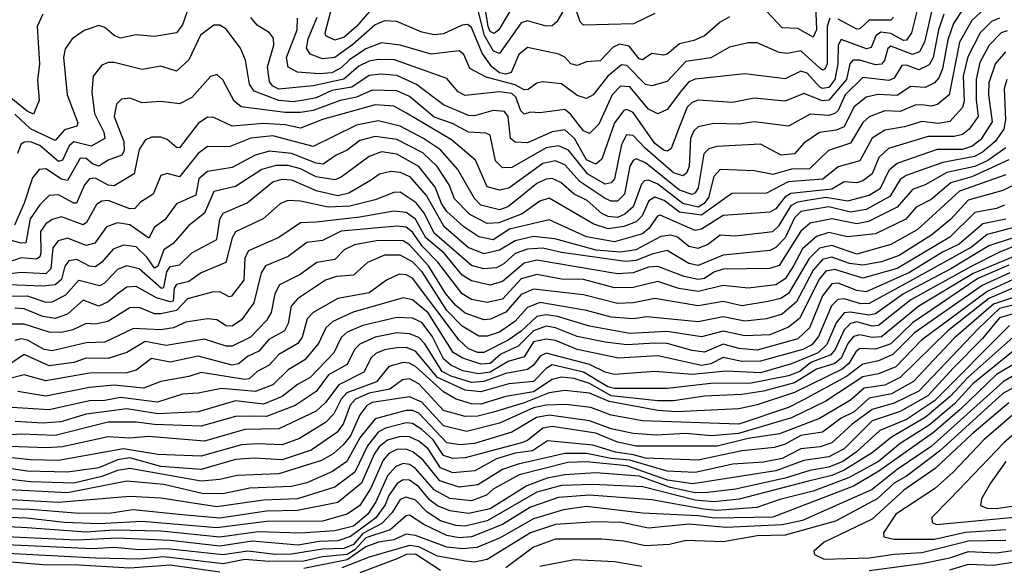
# Model space of a CAD drawing. Extents: x 1308313 to 1441400, y 959662 to 1036319.
# Tile 513 of 656: x 1391351 to 1394520, y 988577 to 990337. Entities that reach past the tile are written whole.
import ezdxf

# ---------------------------------------------------------------- set-up
doc = ezdxf.new("R2010")
doc.units = 0

msp = doc.modelspace()

# ---------------------------------------------------------------- linework, layer by layer
at = {"layer": '0CON10XD'}
for points in [[(1392975, 990442.5), (1392893, 990305), (1392877.6, 990292.4), (1392865, 990298.8), (1392858.1, 990315), (1392845.7, 990395.7)], [(1392476.2, 990363.8), (1392434.3, 990315), (1392395, 990281), (1392365, 990271.4), (1392336.4, 990285), (1392334.2, 990295), (1392363.4, 990406.6)], [(1391895, 990378.8), (1391875, 990320.7), (1391855, 990295.2), (1391785, 990283.1), (1391725, 990288.9), (1391675, 990277.7), (1391655, 990286.3), (1391625, 990312.2), (1391605, 990318.7), (1391558, 990302), (1391520, 990275), (1391497.1, 990242.9), (1391491.6, 990215), (1391503.8, 990095), (1391537.9, 990005), (1391535, 989994.8), (1391495, 989982.6), (1391465, 989948.3), (1391385, 989985.7), (1391335, 990033)], [(1394243.6, 990385), (1394221.5, 990295), (1394205, 990271.4), (1394195, 990270.3), (1394155, 990292.5), (1394122.8, 990297.2), (1394106.7, 990285), (1394091.9, 990248.1), (1394076.9, 990243.1), (1393995, 990273.3), (1393984.9, 990255), (1393983.8, 990195), (1393974.5, 990145), (1393955, 990118.9), (1393935, 990115.1), (1393925, 990120.5), (1393885, 990164.8), (1393865, 990171), (1393815, 990146.9), (1393685, 990162.7), (1393525, 990145.8), (1393505, 990136.7), (1393480.5, 990109.5), (1393435, 990048.2), (1393405, 990033.6), (1393375, 990049.2), (1393315, 990121.1), (1393285, 990123.2), (1393257.3, 990095), (1393215, 990000.8), (1393185, 989970.8), (1393165, 989979.3), (1393125, 990032.3), (1393105, 990048.3), (1393025, 990037.7), (1392995, 990039.6), (1392975, 990033), (1392963.2, 990043.2), (1392948.1, 990088.1), (1392935, 990099.3), (1392894.6, 990105.3), (1392785, 990093.5), (1392762.3, 990105), (1392725, 990148.3), (1392557.4, 990207.4), (1392505, 990209.4), (1392475, 990203.2), (1392442.5, 990187.5), (1392393.9, 990146.1), (1392295, 990123.8), (1392185, 990113.2), (1392165, 990123.4), (1392155, 990137.5), (1392148.7, 990185), (1392168.3, 990255), (1392167.5, 990277.5), (1392154.4, 990294.4), (1392115, 990319.7), (1392095, 990344.5)], [(1393115, 990391.2), (1393079.6, 990330.4), (1393065, 990317.5), (1393045, 990315.8), (1392985, 990333.9), (1392965, 990327), (1392895, 990227.8), (1392875.8, 990235.8), (1392846.5, 990286.5), (1392825, 990370.6)], [(1393395, 990357.1), (1393326.6, 990323.4), (1393165, 990319.4), (1393155, 990330), (1393135, 990386.9)], [(1393912.4, 990385), (1393915.1, 990304.9), (1393905, 990281.1), (1393855, 990309.2), (1393805, 990311.1), (1393755, 990364.1)], [(1394388, 990372), (1394356.5, 990325), (1394337.9, 990272.1), (1394321.2, 990178.8), (1394309.7, 990150.3), (1394295, 990134.1), (1394265, 990118.5), (1394217.8, 990122.2), (1394175, 990092.8), (1394113.4, 990096.6), (1394075, 990087.3), (1394035.1, 990055), (1394005, 989991.7), (1393978.3, 989981.7), (1393925, 989974.5), (1393875, 989939.2), (1393845, 989905.2), (1393801.2, 989901.2), (1393735, 989936.7), (1393595, 989928.4), (1393568.8, 989921.2), (1393552.9, 989905), (1393534.2, 989795.8), (1393525, 989779.6), (1393515, 989774.6), (1393475, 989788.6), (1393365, 989876.7), (1393335, 989889.7), (1393325, 989884.3), (1393314.2, 989865.8), (1393297.2, 989775), (1393275, 989753), (1393255, 989752.4), (1393235, 989761.2), (1393154.2, 989815), (1393105, 989870.1), (1393075, 989882.8), (1393035, 989874.4), (1392925, 989795.2), (1392895, 989788.3), (1392855, 989799.3), (1392817.6, 989885), (1392740.5, 989950.5), (1392596.2, 990036.2), (1392555, 990058.9), (1392495, 990062.8), (1392325, 990015.5), (1392255, 989988.3), (1392205, 989998.8), (1392135, 990003), (1392035, 989994.5), (1391975, 990022.3), (1391955, 990023), (1391925, 990002.5), (1391865, 989924.7), (1391855, 989925.3), (1391825, 989950.9), (1391805, 989959.2), (1391775, 989959.3), (1391755, 989949.6), (1391735, 989919.1), (1391719.1, 989840.9), (1391655, 989802.4), (1391635, 989804.9), (1391595, 989827), (1391575.5, 989824.5), (1391559.2, 989805), (1391533, 989747), (1391525, 989746), (1391475, 989773.4), (1391445, 989771.4), (1391415, 989741.2), (1391384.3, 989695.7), (1391370.7, 989619.3), (1391355, 989617.4), (1391295.7, 989634.3)], [(1394457.2, 990372.7), (1394415.1, 990334.9), (1394376.2, 990265), (1394342.6, 990095), (1394305, 990063.8), (1394285, 990058.6), (1394261.5, 990061.5), (1394235, 990062.8), (1394185, 990041.7), (1394135, 990043.3), (1394085.1, 990024.9), (1394065, 990006.2), (1394025, 989939.8), (1393953.6, 989916.4), (1393893.1, 989856.9), (1393835, 989855.9), (1393775, 989838.8), (1393715, 989850.4), (1393605, 989854.8), (1393585, 989832.8), (1393568.2, 989765), (1393553.8, 989745), (1393535, 989733.4), (1393485, 989745.3), (1393405, 989808.1), (1393375, 989820.6), (1393361.9, 989818.1), (1393352.1, 989807.9), (1393325, 989734.5), (1393298.9, 989711.1), (1393275, 989700.8), (1393245, 989703.6), (1393225, 989712.8), (1393177.5, 989755), (1393135, 989775.1), (1393093, 989813), (1393065, 989826.1), (1393045, 989823.9), (1393015, 989809.4), (1392951.9, 989758.1), (1392922.2, 989735), (1392895, 989724.7), (1392835, 989740.3), (1392815, 989761.5), (1392761.2, 989855), (1392705, 989918.2), (1392650.2, 989955), (1392575, 989994.1), (1392505, 990011.1), (1392435, 989998.1), (1392295, 989928.5), (1392165, 989963.5), (1392095, 989956), (1392025, 989928), (1391955, 989928.7), (1391925, 989906.5), (1391865, 989831.2), (1391825, 989841.7), (1391804.8, 989835.2), (1391780.3, 989775), (1391739.9, 989750.1), (1391721.1, 989728.9), (1391705, 989728), (1391635, 989755.5), (1391615, 989752.6), (1391598.1, 989741.9), (1391565.6, 989684.4), (1391555, 989677), (1391485, 989703), (1391455, 989693.7), (1391435, 989679.8), (1391417.4, 989655), (1391418.4, 989585), (1391415, 989573.4), (1391405, 989566.5), (1391355, 989570.6), (1391306.2, 989553.8)], [(1394325.2, 990354.8), (1394307.8, 990305), (1394290.8, 990215), (1394278.5, 990191.5), (1394245, 990175.9), (1394205, 990190.3), (1394190.1, 990189.9), (1394165, 990148.9), (1394148.8, 990141.2), (1394065, 990150.7), (1394007.4, 990095), (1393985.6, 990045), (1393975, 990034.6), (1393955, 990029), (1393895, 990032.7), (1393825, 989994.3), (1393715, 990008.4), (1393665, 990000.7), (1393585, 990002.7), (1393535, 989992), (1393521, 989979), (1393509.5, 989955), (1393505.8, 989864.2), (1393497.4, 989842.6), (1393485, 989834.2), (1393455, 989843.6), (1393363.8, 989923.8), (1393325, 989964.8), (1393303.9, 989966.1), (1393288.3, 989935), (1393265.1, 989824.9), (1393255, 989811.9), (1393235, 989807.6), (1393179.8, 989839.8), (1393117.4, 989917.4), (1393085, 989931.5), (1393045, 989924.2), (1392935, 989860.8), (1392905, 989860.4), (1392882.6, 989882.6), (1392865, 989965.3), (1392851.5, 989971.5), (1392795, 989975.1), (1392743.4, 990003.4), (1392685, 990022.9), (1392605, 990089.9), (1392565, 990108.6), (1392485, 990110.5), (1392435, 990088.1), (1392382.5, 990077.5), (1392295, 990045.3), (1392255, 990038.6), (1392205, 990037.9), (1392063, 990057), (1392040.9, 990075), (1392005, 990143.6), (1391985, 990160.5), (1391965, 990153.8), (1391905, 990086.8), (1391865, 990065.8), (1391805, 990073.5), (1391745, 990069.5), (1391705, 990084.7), (1391678.4, 990081.6), (1391661.8, 990065), (1391654.2, 990025.8), (1391686, 989945), (1391686.4, 989915), (1391679.1, 989900.9), (1391635, 989885.2), (1391605, 989865.1), (1391585, 989872.8), (1391565, 989890.1), (1391545, 989891.3), (1391505, 989819.1), (1391485, 989824.1), (1391435, 989856.7), (1391413.6, 989855), (1391391.7, 989828.3), (1391365, 989746.5), (1391333.9, 989676.1)], [(1394287.4, 990372.6), (1394263, 990265), (1394246.5, 990233.5), (1394225, 990224.9), (1394155, 990251.6), (1394145, 990244.7), (1394134.4, 990205.6), (1394125, 990193.5), (1394105, 990192.2), (1394055, 990207.3), (1394032.7, 990207.3), (1394022.4, 990195), (1394011.9, 990145), (1393955, 990077.8), (1393935, 990075.8), (1393875, 990099), (1393815, 990074.4), (1393715, 990084.8), (1393645, 990071), (1393535, 990078.1), (1393515, 990071), (1393499.2, 990055), (1393475, 989993.8), (1393447.2, 989922.8), (1393435.6, 989914.4), (1393425, 989916), (1393395, 989938.8), (1393325, 990038.7), (1393305, 990047.7), (1393295, 990044.4), (1393264.8, 990005.2), (1393225, 989887.7), (1393205, 989871.9), (1393175, 989886.4), (1393137, 989955), (1393105, 989982.9), (1393065, 989976.6), (1392985, 989940.5), (1392945, 989942.6), (1392930.6, 989955), (1392922.9, 990025), (1392911.3, 990041.3), (1392875, 990044.5), (1392815, 990028.1), (1392795, 990029), (1392715, 990063), (1392628, 990128), (1392565, 990157.5), (1392515, 990161.8), (1392475, 990157.4), (1392420.1, 990119.9), (1392355, 990109.1), (1392305, 990085.7), (1392271.2, 990078.8), (1392232.4, 990072.4), (1392185, 990077.4), (1392105, 990107), (1392089.8, 990129.8), (1392077, 990207), (1392061.1, 990245), (1392015, 990306.1), (1391995, 990319.2), (1391975, 990320), (1391932.9, 990287.1), (1391895, 990207.9), (1391855, 990171.8), (1391805, 990187.5), (1391745, 990177.1), (1391655, 990198.8), (1391635, 990199.3), (1391615, 990191.2), (1391586.6, 990155), (1391582.3, 990105), (1391591.7, 990035), (1391621.7, 989975), (1391624.2, 989955), (1391580.2, 989929.8), (1391525, 989944.1), (1391509.4, 989930.6), (1391488.2, 989885), (1391475, 989880.1), (1391415, 989931.8), (1391385, 989943.8), (1391365, 989943.1), (1391354.7, 989935), (1391343.6, 989906.4)], [(1391424.8, 990355.2), (1391406.7, 990315), (1391414, 990195), (1391407.4, 990142.6)], [(1393635, 990346.8), (1393605, 990329), (1393555, 990284.8), (1393520.3, 990270.2), (1393475, 990259), (1393435, 990226.2), (1393422.7, 990222.7), (1393385, 990228.6), (1393355, 990207.5), (1393345, 990211.6), (1393312.2, 990252.2), (1393281.7, 990258.3), (1393261, 990249), (1393219.1, 990205), (1393175, 990201.2), (1393145, 990189.7), (1393125, 990195.3), (1393105, 990216.7), (1393086.4, 990226.4), (1392985, 990247.5), (1392957.2, 990225), (1392932.5, 990167.5), (1392915, 990161.8), (1392895, 990166.5), (1392870.5, 990185), (1392838.9, 990228.9), (1392805, 990312.5), (1392791.7, 990321.7), (1392775, 990319.5), (1392715, 990291.6), (1392685, 990287.9), (1392645, 990297.3), (1392565, 990331.6), (1392525, 990333.6), (1392495, 990320.9), (1392423, 990257), (1392365, 990215.8), (1392325, 990211), (1392286, 990226), (1392274.2, 990245), (1392279, 990275), (1392307.9, 990345)], [(1394163.5, 990345), (1394154.4, 990335.6), (1394084.8, 990335.2), (1394055, 990308), (1394045, 990307), (1393985, 990339.1)], [(1394505, 990342.2), (1394478.4, 990331.6), (1394442.1, 990295), (1394402.1, 990217.9), (1394387.8, 990155), (1394390.4, 990075), (1394385.9, 990054.1), (1394345, 990009.2), (1394307.1, 990002.9), (1394255, 990008.9), (1394198.2, 989991.8), (1394135, 989981.6), (1394094.5, 989955.5), (1394055, 989882.5), (1393985, 989863.2), (1393936, 989824), (1393823.8, 989815), (1393755, 989778.5), (1393642.7, 989777.3), (1393545, 989708.3), (1393475, 989717.6), (1393425, 989755.3), (1393395, 989765.7), (1393376.2, 989753.8), (1393354.4, 989705.6), (1393335, 989686.6), (1393295, 989671), (1393245, 989664), (1393199, 989679), (1393055, 989762.2), (1393025, 989752.8), (1392967.5, 989712.5), (1392892.8, 989682.8), (1392855, 989681.5), (1392799.5, 989709.5), (1392750.4, 989760.4), (1392732.8, 989805), (1392694.5, 989864.5), (1392648, 989908), (1392565, 989951.4), (1392495, 989961.3), (1392445, 989948.4), (1392405, 989916.6), (1392369, 989901), (1392327.7, 989872.3), (1392305, 989875.1), (1392225, 989906.3), (1392155, 989913.5), (1392108.8, 989901.2), (1392035, 989861.6), (1391955, 989848), (1391927, 989825), (1391918, 989772), (1391855, 989743.8), (1391817.4, 989692.6), (1391785, 989668.9), (1391765.9, 989634.1), (1391705, 989676.9), (1391665, 989683.3), (1391630, 989670), (1391592.8, 989617.2), (1391565, 989610.3), (1391505, 989633.8), (1391474.6, 989625.4), (1391457.6, 989602.4), (1391451.3, 989535), (1391435, 989518.9), (1391355, 989523.4), (1391255, 989511.8)], [(1393958.4, 990341.6), (1393950.2, 990315), (1393949.6, 990195), (1393941.8, 990178.2), (1393935, 990174.8), (1393925, 990182.2), (1393865, 990236.5), (1393821.5, 990228.5), (1393795, 990231.7), (1393725, 990262.6), (1393695, 990262.5), (1393635, 990248.8), (1393575, 990214.4), (1393495, 990202.8), (1393435, 990138.3), (1393385, 990123.7), (1393365, 990128.5), (1393305, 990189.7), (1393288, 990192), (1393243.6, 990155), (1393197.1, 990095), (1393175, 990083.6), (1393145, 990092.7), (1393095, 990130.6), (1393033.2, 990136.8), (1393015, 990132.5), (1392987.8, 990112.2), (1392975, 990111.1), (1392945, 990127.9), (1392852.1, 990152.1), (1392800, 990180), (1392780.5, 990225), (1392765, 990236.7), (1392675, 990226.1), (1392575, 990255.5), (1392515, 990262.2), (1392465, 990243.5), (1392411.8, 990208.2), (1392385, 990182.3), (1392355, 990166.5), (1392315, 990162.4), (1392245, 990168.2), (1392214.3, 990184.3), (1392209.9, 990215), (1392244.3, 990305), (1392245, 990341.9)], [(1394529.1, 990300.9), (1394509.5, 990295), (1394471.1, 990255), (1394441.1, 990198.9), (1394429.6, 990145), (1394429.6, 990079.6), (1394436.1, 990025), (1394407.2, 989985), (1394385, 989968), (1394358.8, 989961.2), (1394275, 989960.9), (1394147.4, 989922.6), (1394116.4, 989893.6), (1394095, 989841.3), (1394065, 989818.5), (1394045, 989812.4), (1394004.5, 989815.5), (1393965, 989791.6), (1393832.4, 989777.6), (1393813.8, 989766.2), (1393785, 989728.6), (1393765, 989717), (1393615, 989706.4), (1393545, 989662.8), (1393525, 989658.7), (1393412, 989708), (1393403.5, 989705), (1393375.7, 989665), (1393355, 989648.2), (1393265, 989622.4), (1393175, 989638.6), (1393055, 989692.6), (1392927, 989663), (1392875, 989628.1), (1392828.6, 989638.6), (1392780.3, 989670.3), (1392725, 989719.9), (1392708.4, 989745), (1392688.3, 989798.3), (1392634.9, 989864.9), (1392565, 989903.9), (1392515, 989911.2), (1392475, 989896.7), (1392385, 989830.2), (1392365, 989821.7), (1392305, 989830.8), (1392255, 989856.9), (1392215, 989868.2), (1392175, 989868.2), (1392130, 989855), (1392045, 989799.7), (1391975, 989784.3), (1391945, 989714), (1391895.3, 989675), (1391845, 989617.1), (1391815, 989595.7), (1391795, 989543.3), (1391785, 989536.8), (1391761.3, 989571.3), (1391725, 989606.3), (1391685, 989611.1), (1391652, 989598), (1391615, 989556), (1391595, 989541.9), (1391575, 989544), (1391535, 989564.6), (1391508.7, 989561.3), (1391496.2, 989543.8), (1391485, 989501.1), (1391465, 989483.8), (1391425, 989479.4), (1391315, 989483.1)], [(1391315, 989447.1), (1391375, 989448.2), (1391435, 989427.9), (1391455, 989428.6), (1391498.8, 989451.2), (1391541.5, 989498.5), (1391608.7, 989481.3), (1391625, 989490.2), (1391666.4, 989533.6), (1391695, 989545.8), (1391735, 989536.1), (1391807.3, 989472.7), (1391814.7, 989475.3), (1391824, 989525), (1391835, 989542.4), (1391865, 989547.9), (1391905, 989586.1), (1391985, 989629.6), (1391994.9, 989695.1), (1392005.7, 989714.3), (1392082.7, 989747.3), (1392165, 989815.2), (1392195, 989824), (1392225, 989821.7), (1392305, 989787.7), (1392375, 989771.2), (1392410.3, 989779.7), (1392479.5, 989820.5), (1392508.9, 989841.1), (1392545, 989849.5), (1392575, 989846.3), (1392605, 989832.3), (1392660.5, 989770.5), (1392715, 989673.2), (1392795, 989604.1), (1392845, 989584.9), (1392895, 989596.4), (1392945, 989625.8), (1393005, 989640.3), (1393072.5, 989632.5), (1393205, 989596.4), (1393285, 989589.5), (1393335, 989597.7), (1393415, 989640.1), (1393445, 989644.9), (1393467.8, 989637.8), (1393505, 989607.6), (1393535, 989602), (1393565, 989613), (1393605, 989644.5), (1393655, 989641.6), (1393775, 989654.8), (1393795, 989674.1), (1393835, 989739.5), (1393855, 989750.6), (1393885, 989756.1), (1393945, 989765.8), (1394016.5, 989753.5), (1394085, 989772.1), (1394121.4, 989795), (1394150.1, 989855), (1394175.1, 989874.9), (1394305, 989920.8), (1394385, 989919.9), (1394415, 989930.2), (1394447.3, 989955), (1394482, 990008), (1394470.1, 990095), (1394471.2, 990135), (1394491.5, 990195), (1394525, 990234.1)], [(1391407.4, 990142.6), (1391412.9, 990077.1), (1391395, 990032.9), (1391375, 990042.4), (1391322.9, 990085)], [(1394528.6, 990145), (1394520, 990115), (1394524.2, 990015), (1394518.4, 989985), (1394491.1, 989945), (1394449.3, 989910.7), (1394423.6, 989896.4), (1394322.2, 989877.8), (1394204, 989836), (1394185, 989822.6), (1394151.6, 989768.4), (1394075, 989725.7), (1394025, 989717.1), (1393955, 989734.9), (1393865, 989719.8), (1393845, 989699.7), (1393815.1, 989635), (1393785, 989604.2), (1393765, 989593.7), (1393615, 989578.8), (1393535, 989546.2), (1393505, 989552.5), (1393435, 989594.2), (1393385, 989582.5), (1393335, 989561.7), (1393301, 989559), (1393095, 989587.3), (1393035, 989601.9), (1392985, 989598.2), (1392945.8, 989584.2), (1392909, 989551), (1392885, 989538.5), (1392845, 989534.7), (1392805, 989546), (1392685, 989650.1), (1392653.6, 989713.6), (1392627.3, 989747.3), (1392575, 989781.4), (1392555, 989781.2), (1392495, 989757.2), (1392413.2, 989736.8), (1392343.3, 989733.3), (1392255, 989752.8), (1392215, 989755.2), (1392189.6, 989745), (1392134.2, 989695.8), (1392045.7, 989654.3), (1392034.7, 989635.3), (1392014.2, 989555), (1391935, 989522.7), (1391895.3, 989494.7), (1391855.1, 989484.9), (1391847.7, 989472.3), (1391845, 989431.4), (1391835, 989428.8), (1391791.2, 989441.2), (1391725, 989478.2), (1391695, 989476.2), (1391665, 989454.8), (1391635, 989428.7), (1391605, 989415.2), (1391555, 989434.1), (1391505, 989389.4), (1391465, 989375.4), (1391425, 989381.6), (1391365, 989405.8), (1391335, 989408.1)], [(1394524.9, 989925.1), (1394466.6, 989883.4), (1394425, 989864.2), (1394335.1, 989844.9), (1394265, 989805.1), (1394225, 989791), (1394175, 989733.2), (1394082.5, 989687.5), (1394045, 989680.1), (1393965, 989695.7), (1393895, 989682.6), (1393865, 989656.2), (1393795, 989546.3), (1393765, 989536.6), (1393615, 989534.4), (1393585, 989524.1), (1393555, 989504), (1393535, 989501.2), (1393490, 989510), (1393405, 989542.7), (1393375, 989540.5), (1393325, 989522), (1393275, 989519.4), (1393015, 989563.5), (1392975, 989553.6), (1392905, 989493.8), (1392865, 989482.5), (1392805, 989496.3), (1392774.9, 989514.9), (1392717.3, 989585), (1392658.1, 989635), (1392625, 989695.1), (1392595, 989716.2), (1392555, 989720.5), (1392445, 989700.9), (1392304.8, 989685.2), (1392255, 989683.5), (1392185, 989636.4), (1392086.9, 989593.1), (1392075, 989570), (1392071.9, 989498.1), (1392032.7, 989447.3), (1392025, 989445.3), (1391995, 989460.6), (1391970.2, 989459.8), (1391891, 989439), (1391855, 989400.5), (1391805, 989389.7), (1391785, 989389.7), (1391735, 989410.6), (1391705, 989409.8), (1391634.6, 989365.4), (1391595, 989356.4), (1391565, 989359.3), (1391521.6, 989338.4), (1391485, 989330.1), (1391445, 989331.1), (1391365, 989357.4), (1391325, 989356.5)], [(1394535, 989886.5), (1394415, 989830.9), (1394348, 989812), (1394285, 989758), (1394236.5, 989733.5), (1394203.1, 989695), (1394105, 989647.4), (1394015, 989638.6), (1393955, 989651.6), (1393915, 989639.6), (1393870.1, 989599.9), (1393841.6, 989545), (1393815, 989502.9), (1393785, 989483.7), (1393695, 989473), (1393615, 989480.9), (1393535, 989462.3), (1393472, 989472), (1393405, 989494.3), (1393325, 989475.4), (1393265, 989473.9), (1393165, 989500.9), (1393095, 989501.3), (1393015, 989517.2), (1392965, 989502.4), (1392905, 989437.3), (1392855, 989426.9), (1392805, 989436.4), (1392775, 989454.8), (1392696.6, 989556.6), (1392647.4, 989607.4), (1392615, 989653.5), (1392595, 989669.4), (1392565, 989672.9), (1392385, 989655.8), (1392325, 989626.8), (1392275, 989619.7), (1392215, 989574.4), (1392141.9, 989545), (1392128.3, 989521.7), (1392104.6, 989425.4), (1392065, 989370.5), (1392035, 989350.8), (1392015, 989352.1), (1391985, 989370.4), (1391955, 989374.4), (1391885, 989363.9), (1391845.4, 989345), (1391805, 989338.3), (1391716.5, 989343.5), (1391625, 989299.4), (1391565, 989296.8), (1391455, 989271.2), (1391429.6, 989275), (1391375.6, 989305.6), (1391355, 989310.1), (1391335, 989303.9)], [(1394525, 989837.6), (1394375.4, 989784.6), (1394239.2, 989660.8), (1394155, 989613.6), (1394045, 989581.8), (1393965, 989610), (1393925, 989601.8), (1393891.8, 989568.2), (1393825, 989455.7), (1393800.6, 989439.4), (1393759.9, 989429.9), (1393675, 989416.1), (1393615, 989429.4), (1393535, 989416), (1393395, 989439.5), (1393325, 989425.6), (1393275, 989423.5), (1393165, 989451), (1393005, 989469.2), (1392965, 989452), (1392915, 989395.1), (1392866.5, 989373.5), (1392845, 989370.6), (1392785, 989392.1), (1392755, 989417.2), (1392722.1, 989455), (1392666.6, 989545), (1392605, 989612.2), (1392585, 989625.4), (1392505, 989626.6), (1392427.8, 989612.2), (1392395, 989595.7), (1392364.6, 989565.4), (1392306.9, 989555), (1392252.9, 989517.1), (1392186.7, 989483.3), (1392171.5, 989455), (1392160.5, 989395), (1392145, 989368.6), (1392093.5, 989315), (1392035, 989285.7), (1392015, 989286.4), (1391945, 989308.8), (1391822.2, 989287.8), (1391755, 989300.9), (1391695, 989265.5), (1391635, 989246.4), (1391565, 989247), (1391525, 989233.6), (1391445, 989222.4), (1391365, 989259.2), (1391282.4, 989205)], [(1394611, 989835), (1394515, 989787.6), (1394404.2, 989755.8), (1394347.4, 989695), (1394286.2, 989645), (1394182, 989578), (1394125, 989557.7), (1394065, 989547.2), (1394021.9, 989551.9), (1393965, 989572.6), (1393935, 989564.7), (1393905, 989530.4), (1393851.2, 989428.8), (1393805, 989388.9), (1393755, 989373.6), (1393685, 989366.3), (1393615, 989381), (1393535, 989364), (1393369.8, 989380.2), (1393325, 989374.4), (1393255, 989379.6), (1393175, 989401.1), (1393025, 989426.4), (1392985, 989410.7), (1392944.1, 989365.9), (1392895, 989331), (1392855, 989318.3), (1392828.5, 989318.5), (1392775, 989350.8), (1392725, 989400.7), (1392645.6, 989525), (1392615, 989558.1), (1392575, 989579.6), (1392525, 989579.1), (1392470, 989555), (1392425.4, 989514.6), (1392369.9, 989510.1), (1392335, 989498.5), (1392245, 989438.5), (1392224.8, 989415), (1392215, 989358.9), (1392203.3, 989335), (1392152.9, 989307.1), (1392120.2, 989269.8), (1392086.2, 989253.8), (1392055, 989229.2), (1392035, 989225.4), (1391925, 989253.6), (1391835, 989234.7), (1391775, 989246.5), (1391725, 989209.3), (1391695, 989200.7), (1391575, 989199.6), (1391435, 989174.9), (1391365, 989193.8), (1391315, 989181.2)], [(1394520.3, 989739.7), (1394495, 989729.2), (1394425, 989716.7), (1394345, 989637.4), (1394175, 989536.3), (1394065, 989504.9), (1393975, 989532.5), (1393945, 989528), (1393925, 989503.4), (1393861.2, 989375), (1393825, 989347.4), (1393765, 989322.3), (1393685, 989319.2), (1393615, 989334.4), (1393545, 989316.4), (1393435, 989333.1), (1393315, 989327.4), (1393185, 989350.8), (1393081.4, 989381.4), (1393045, 989387.2), (1393015, 989381.1), (1392965, 989334.7), (1392922.6, 989305), (1392845, 989265.3), (1392825, 989266.1), (1392795, 989278), (1392765, 989305.2), (1392615.2, 989505), (1392595, 989516.1), (1392571.9, 989518.1), (1392530.9, 989499.1), (1392475, 989457.9), (1392375, 989439.7), (1392295.1, 989394.9), (1392276.1, 989373.9), (1392259.9, 989315), (1392245.5, 989295), (1392185, 989259.8), (1392153.8, 989225), (1392115.1, 989204.9), (1392089.3, 989180.7), (1392075, 989178.5), (1391935, 989201.7), (1391895, 989188.5), (1391805, 989172.2), (1391749.5, 989150.5), (1391655, 989160.4), (1391575, 989152.6), (1391435, 989124.9), (1391345, 989140.7)], [(1394524.9, 989695.1), (1394450.4, 989679.6), (1394375.1, 989614.9), (1394321, 989589), (1394215, 989522.9), (1394075, 989460.6), (1394045, 989465.3), (1393985, 989489.3), (1393965, 989486.3), (1393935, 989447.7), (1393893, 989345), (1393855, 989309.3), (1393725, 989273.5), (1393665, 989278.4), (1393615, 989292.7), (1393555, 989267.3), (1393515, 989271.7), (1393434.6, 989294.6), (1393395, 989295.9), (1393305, 989289.9), (1393235, 989299.1), (1393145, 989317.4), (1393075, 989344.9), (1393045, 989350.5), (1393005, 989335.7), (1392955, 989286.1), (1392899.6, 989260.4), (1392865, 989230.6), (1392835, 989227.7), (1392777.3, 989247.3), (1392746.1, 989266.1), (1392665, 989393.5), (1392615, 989435.8), (1392585, 989441.4), (1392424.5, 989395.5), (1392358.8, 989365), (1392336.3, 989345), (1392312.8, 989295), (1392268.1, 989241.9), (1392215, 989209.7), (1392165, 989161.7), (1392109.5, 989140.5), (1391999.9, 989149.9), (1391925, 989134.9), (1391875, 989131.9), (1391794.7, 989105.3), (1391675, 989120.5), (1391625, 989111.2), (1391575, 989109.9), (1391445, 989080.9), (1391325, 989088.7)], [(1394595, 989650.1), (1394470.4, 989609.6), (1394348.4, 989535), (1394195.1, 989455), (1394105, 989390.1), (1394083.6, 989386.4), (1394025, 989395.8), (1394005, 989393.6), (1393978.3, 989361.7), (1393948.9, 989291.1), (1393920.6, 989265), (1393835, 989229.1), (1393735, 989200.1), (1393625, 989205.1), (1393515.1, 989194.9), (1393395, 989204.8), (1393265, 989194.6), (1393235, 989201.9), (1393185, 989226.6), (1393045, 989263.3), (1393025.6, 989254.4), (1393004.9, 989225.1), (1392985, 989210.9), (1392915, 989197.8), (1392845, 989172.3), (1392805, 989169.4), (1392739.7, 989189.7), (1392710.8, 989205), (1392655, 989293.3), (1392635, 989313.5), (1392605, 989326.1), (1392565, 989328.9), (1392494.9, 989315.1), (1392445, 989292.3), (1392428.8, 989275), (1392405, 989227.3), (1392345, 989193.4), (1392305, 989140.6), (1392236.8, 989095), (1392145, 989059.9), (1392090.6, 989060.6), (1392045, 989060.2), (1391935, 989028.8), (1391785, 989033.9), (1391725, 989041.9), (1391635, 989041.8), (1391465, 988998), (1391355, 989002.7), (1391185, 988990.8)], [(1394686.8, 989663.2), (1394502.3, 989587.7), (1394413, 989543), (1394219.6, 989435), (1394115, 989352.6), (1394095, 989350.9), (1394045, 989364.2), (1394025, 989359.2), (1394005, 989338.9), (1393975.8, 989275), (1393961.4, 989258.5), (1393896.7, 989233.3), (1393862.2, 989205), (1393825, 989191), (1393705, 989166.9), (1393575, 989166.1), (1393435, 989150.3), (1393265, 989149.6), (1393243.9, 989155), (1393165, 989202.4), (1393065, 989225.9), (1393045.5, 989214.5), (1393005, 989172.7), (1392925, 989164.4), (1392835, 989138.9), (1392785, 989144.6), (1392695, 989185), (1392625, 989270), (1392595, 989281.9), (1392565, 989281), (1392525, 989274.3), (1392497.3, 989262.7), (1392481.9, 989248.1), (1392458, 989202), (1392378.4, 989161.6), (1392335.2, 989104.8), (1392305, 989076.5), (1392185, 989019.9), (1392075, 989017.5), (1391945, 988980.7), (1391765, 988994.9), (1391705, 988990), (1391635, 988993.7), (1391487.9, 988962.1), (1391438.7, 988958.7), (1391284.6, 988964.6)], [(1394574.9, 989674.9), (1394465, 989645.3), (1394414.9, 989605), (1394225, 989499.9), (1394085, 989423.1), (1394057.8, 989422.2), (1394005, 989438.6), (1393983.6, 989436.4), (1393963.9, 989416.1), (1393922.3, 989317.7), (1393900, 989290), (1393871.2, 989275), (1393735, 989237.4), (1393675, 989236.6), (1393615, 989249.2), (1393575, 989229.6), (1393545, 989224.3), (1393405, 989254.9), (1393277.6, 989247.6), (1393145, 989275.1), (1393075.2, 989304.8), (1393045, 989308.5), (1393005, 989299.6), (1392975, 989252.2), (1392922.9, 989237.1), (1392865, 989202.1), (1392827.4, 989197.4), (1392776.9, 989206.9), (1392738.7, 989225), (1392715.1, 989245.1), (1392678.8, 989318.8), (1392645, 989362), (1392615, 989376.6), (1392565, 989378.6), (1392455, 989352.3), (1392405, 989331.1), (1392385.8, 989314.2), (1392362, 989265), (1392285.1, 989184.9), (1392245, 989163.2), (1392195, 989124.4), (1392135, 989099.7), (1392045, 989110.1), (1391925, 989075.1), (1391795, 989068.7), (1391695, 989084.3), (1391565, 989067), (1391483, 989043), (1391425, 989038.4), (1391336.4, 989043.6)], [(1394685, 989630.7), (1394419.5, 989520.5), (1394245, 989415.1), (1394125, 989316.6), (1394095, 989313.5), (1394055, 989322.7), (1394035, 989316.8), (1394016.6, 989295), (1393995, 989247.2), (1393975, 989229.8), (1393915, 989211.7), (1393845, 989168.3), (1393745, 989140.9), (1393675, 989130.1), (1393554.7, 989125.3), (1393455, 989109.7), (1393405, 989110.3), (1393255, 989126.3), (1393185, 989166.2), (1393135, 989182.2), (1393095, 989186.5), (1393065, 989179.2), (1393005, 989139.3), (1392915, 989123.9), (1392835, 989099.1), (1392805, 989100.5), (1392755.8, 989115.8), (1392715, 989139.5), (1392625, 989220.6), (1392605, 989231.6), (1392585, 989233.6), (1392538.9, 989221.1), (1392498.7, 989171.3), (1392403.6, 989136.4), (1392385, 989115.7), (1392361.4, 989068.6), (1392335, 989039.9), (1392251.2, 988988.8), (1392195, 988968.5), (1392115, 988972.2), (1392065, 988968), (1391935, 988932.3), (1391795, 988937.2), (1391684.4, 988955.6), (1391475, 988917.8), (1391385, 988919.8), (1391254.1, 988934.1)], [(1394535, 989547.1), (1394435, 989504.2), (1394225, 989361.6), (1394155, 989293.9), (1394105, 989276.4), (1394055, 989278.9), (1394042, 989268), (1394019.6, 989230.4), (1393997.7, 989212.3), (1393845, 989136.9), (1393725, 989097.3), (1393665, 989084.4), (1393465, 989075.1), (1393405, 989078.6), (1393247.6, 989107.6), (1393185, 989134.7), (1393105, 989143.9), (1393055, 989136.3), (1392975, 989103.4), (1392876.2, 989073.8), (1392825, 989060.9), (1392785, 989059.7), (1392715, 989079.5), (1392635, 989165.1), (1392605, 989181.1), (1392582.3, 989177.7), (1392542.2, 989147.8), (1392475, 989135.3), (1392431.6, 989115), (1392414.2, 989095.8), (1392391.9, 989035), (1392371.6, 989008.4), (1392288.6, 988951.4), (1392195, 988920.5), (1392105, 988925.6), (1392045, 988920.8), (1391935, 988889.5), (1391805, 988898.3), (1391705, 988927), (1391665, 988920.2), (1391605, 988894.6), (1391505, 988880.9), (1391375, 988883.6), (1391265, 988900.3)], [(1394537.9, 989522.1), (1394448.5, 989481.5), (1394231, 989329), (1394160.7, 989259.3), (1394115, 989239), (1394065, 989228.5), (1394011.8, 989188.2), (1393873.2, 989113.2), (1393825, 989089), (1393665, 989035.3), (1393355, 989045.3), (1393255, 989063.6), (1393188.7, 989088.7), (1393108.6, 989098.6), (1393045, 989095.8), (1393005, 989087.5), (1392895, 989038.6), (1392788.6, 989011.4), (1392715, 989029.2), (1392645, 989106.1), (1392605, 989122.9), (1392485.6, 989104.4), (1392467.5, 989095), (1392445.1, 989064.9), (1392415, 988997), (1392391.8, 988968.2), (1392360.1, 988939.9), (1392321.7, 988918.3), (1392185, 988875.1), (1392050.3, 988869.7), (1391995, 988856.5), (1391935, 988851.3), (1391705, 988892.5), (1391665, 988886.3), (1391615, 988866.5), (1391525, 988845.1), (1391385, 988849.4), (1391275, 988861.8)], [(1394562.6, 989507.4), (1394465, 989461.9), (1394253.6, 989305), (1394170.6, 989219.4), (1394115, 989197.5), (1394065, 989187.2), (1393945, 989108.6), (1393835, 989055.8), (1393664.9, 989004.9), (1393577.5, 988997.5), (1393495, 989005.1), (1393399.4, 988999.4), (1393324.9, 989005.1), (1393255, 989020.4), (1393185, 989045.6), (1393055, 989064.2), (1393013.7, 989056.3), (1392935, 989009.4), (1392815, 988972.4), (1392768.1, 988968.1), (1392725, 988974.6), (1392635, 989070), (1392615, 989078.9), (1392595, 989078.8), (1392495, 989052.6), (1392445, 988990.7), (1392403.5, 988915), (1392357.3, 988882.7), (1392275, 988846.6), (1392225, 988833.9), (1392091.4, 988828.6), (1392005, 988810.6), (1391938.3, 988811.7), (1391815, 988840.3), (1391695, 988851.4), (1391505, 988814.3), (1391275, 988826.1)], [(1394595, 989493.3), (1394470.7, 989439.3), (1394337.7, 989335), (1394185, 989185.3), (1394135, 989161), (1394068.6, 989151.4), (1394025, 989112), (1393925, 989053.5), (1393796.1, 989003.9), (1393695, 988988.4), (1393596.1, 988963.9), (1393335, 988964), (1393275, 988977.3), (1393205, 989005.7), (1393065, 989027.7), (1393035, 989021.7), (1392985, 988982.5), (1392966, 988975), (1392785, 988926.2), (1392745, 988924.1), (1392715, 988934.6), (1392681.2, 988985), (1392645, 989018.2), (1392615, 989036.7), (1392595, 989039.3), (1392527.6, 989022.4), (1392505, 989008.9), (1392469.7, 988965), (1392429.1, 988880.9), (1392365, 988832.6), (1392245, 988794.4), (1392135, 988790.5), (1391985, 988768.7), (1391805, 988796.6), (1391705, 988802.6), (1391475, 988783), (1391285, 988794)], [(1394575, 989451.7), (1394485, 989421.8), (1394358.3, 989311.7), (1394227.3, 989172.7), (1394157.2, 989132.8), (1394085, 989118.7), (1394036.5, 989075), (1393995, 989053.8), (1393935, 989009.5), (1393865, 988998.2), (1393815, 988970.7), (1393779.8, 988960.2), (1393675, 988949.6), (1393535, 988919.3), (1393365, 988925.1), (1393326.3, 988936.3), (1393268.1, 988945), (1393195, 988967.3), (1393049.1, 988980.9), (1393001.1, 988948.9), (1392945, 988941.4), (1392885, 988923.2), (1392815.5, 988884.5), (1392745, 988878), (1392705, 988894.7), (1392665, 988955.1), (1392635, 988980.7), (1392605, 988994.4), (1392575, 988994.9), (1392535, 988983.6), (1392507.7, 988962.3), (1392491.6, 988938.4), (1392451.3, 988845), (1392375, 988782.9), (1392245, 988756.7), (1392145, 988755.4), (1391995, 988732.8), (1391885, 988742.5), (1391715, 988759.1), (1391645, 988749), (1391542.4, 988747.6), (1391385, 988760.2), (1391185, 988766.3)], [(1394591.2, 989428.8), (1394505, 989407.9), (1394437, 989343), (1394245, 989141.4), (1394165, 989102.7), (1394095, 989082.1), (1394030.1, 989035), (1393964.8, 988974.8), (1393927.6, 988962.4), (1393865, 988955.1), (1393805, 988924.5), (1393745, 988913.1), (1393646.5, 988906.5), (1393525, 988878.9), (1393435, 988883.5), (1393315, 988919.1), (1393255, 988924), (1393175, 988940.6), (1393105, 988940.9), (1392955, 988906.3), (1392905, 988888.6), (1392825, 988840.2), (1392765, 988831.7), (1392703.1, 988853.1), (1392648.9, 988918.9), (1392616.3, 988946.3), (1392595, 988954.7), (1392565, 988953.3), (1392539.3, 988940.7), (1392520.6, 988919.4), (1392481.3, 988828.7), (1392445, 988773.6), (1392404.7, 988745.3), (1392325, 988722.9), (1392145, 988721.2), (1391985, 988701.3), (1391745, 988721.3), (1391605, 988714.6), (1391495, 988718.8), (1391372, 988732), (1391185, 988740.4)], [(1394603.9, 989406.1), (1394505, 989376.8), (1394449.6, 989310.4), (1394355, 989214.9), (1394273.5, 989126.5), (1394184.4, 989075.6), (1394095, 989045.7), (1394004.3, 988955.7), (1393955, 988929.4), (1393875, 988918.4), (1393785, 988884.4), (1393517.5, 988842.5), (1393436, 988855), (1393305, 988900.7), (1393175, 988913.8), (1393115, 988911.8), (1392958.3, 988871.7), (1392875, 988825.7), (1392853.1, 988806.9), (1392805, 988788.5), (1392735, 988795.7), (1392685, 988823.3), (1392625, 988892.8), (1392605, 988904.9), (1392585, 988908.1), (1392561.3, 988898.7), (1392535, 988868.2), (1392496.6, 988785), (1392471.2, 988745), (1392425, 988706.7), (1392365, 988691.4), (1392255, 988683.6), (1392118.1, 988688.1), (1391995, 988671), (1391805, 988690.6), (1391655, 988693.3), (1391565, 988686.8), (1391375, 988701.6), (1391215, 988710)], [(1394537.1, 989352.9), (1394295, 989110.6), (1394205, 989050.2), (1394119, 989015), (1394043.4, 988945), (1393999.9, 988915), (1393955, 988896.4), (1393893.7, 988886.3), (1393815, 988861), (1393655, 988826), (1393565.5, 988814.5), (1393525, 988813.9), (1393445, 988831.4), (1393345, 988868), (1393205, 988877.8), (1393105, 988872.4), (1393048.7, 988861.3), (1392983, 988837), (1392865, 988762.9), (1392795, 988747.3), (1392735, 988755.5), (1392695, 988771.7), (1392670.3, 988790.3), (1392635, 988833.2), (1392604.9, 988854.9), (1392585, 988855.9), (1392565.7, 988844.3), (1392538.5, 988805), (1392527.5, 988775), (1392496.5, 988733.5), (1392415, 988673.1), (1392375, 988659.3), (1392315, 988657.2), (1392247.1, 988645), (1392098.4, 988658.4), (1391995, 988642.2), (1391835, 988660.6), (1391665, 988667.7), (1391535, 988661.6), (1391215, 988676.6)], [(1394567.8, 989332.2), (1394404.2, 989185.8), (1394346.1, 989123.9), (1394265, 989056.2), (1394157.2, 988992.8), (1394095, 988942.2), (1394005, 988886.5), (1393965, 988869.8), (1393885, 988850.7), (1393666.2, 988793.8), (1393585, 988784.5), (1393525, 988790.7), (1393356.7, 988833.3), (1393195, 988840.4), (1393095, 988838), (1393015, 988815.8), (1392855, 988723.9), (1392785, 988706.6), (1392755, 988708.9), (1392705, 988724.3), (1392662.1, 988752.1), (1392625, 988789.9), (1392595, 988800.4), (1392575, 988792.7), (1392549.1, 988750.9), (1392516.2, 988715), (1392455, 988683.5), (1392425, 988647.7), (1392394.5, 988634.5), (1392325, 988632.4), (1392225, 988616.6), (1392174, 988615), (1392085, 988625.9), (1392005, 988614.5), (1391825, 988633.3), (1391735, 988630.3), (1391655, 988637.6), (1391585, 988633.6), (1391285, 988647.7)], [(1394593.5, 989306.5), (1394418.6, 989165), (1394359.9, 989100.1), (1394277.8, 989032.2), (1394185, 988972.5), (1394115, 988914.8), (1394018.1, 988861.9), (1393905, 988819.5), (1393797.8, 988792.2), (1393723.7, 988766.3), (1393595, 988757.3), (1393551.8, 988761.8), (1393385, 988791.4), (1393185, 988806.5), (1393085, 988799), (1392995, 988768.1), (1392905, 988712.2), (1392805, 988672.4), (1392765, 988669.2), (1392725, 988676.3), (1392651.6, 988711.6), (1392605, 988742.2), (1392595, 988739.8), (1392543.4, 988695), (1392465, 988668.7), (1392429.2, 988630.8), (1392405, 988615.9), (1392325, 988608.2), (1392265, 988594.3), (1392152.6, 988592.6), (1392075, 988598.9), (1392005.1, 988585.1), (1391815, 988607.4), (1391735, 988600.9), (1391596.1, 988603.9), (1391268.8, 988621.2)], [(1394763.7, 989316.3), (1394517.3, 989172.7), (1394325, 988999.3), (1394285, 988963.2), (1394175, 988889.1), (1394095, 988824.5), (1393870.8, 988725), (1393805, 988711.1), (1393625, 988701.9), (1393505, 988713.3), (1393375, 988699.9), (1393287.9, 988718), (1393205, 988721.1), (1393075, 988712.4), (1392994.8, 988685), (1392855, 988599.2), (1392815, 988590.2), (1392786.2, 988593.8), (1392695, 988609.8), (1392635, 988640.4), (1392605, 988644), (1392475, 988606.9), (1392387.3, 988572.7)], [(1394576.8, 989243.2), (1394495, 989195.3), (1394378, 989082), (1394291.9, 989008.1), (1394116.4, 988883.6), (1394035, 988835.4), (1393775, 988735.1), (1393587.5, 988732.5), (1393535, 988740.4), (1393355, 988748.8), (1393175, 988770.3), (1393100.7, 988759.3), (1393005, 988730.3), (1392895, 988667.5), (1392821.7, 988638.3), (1392776.4, 988633.6), (1392725, 988639.1), (1392625, 988676.9), (1392595, 988680.5), (1392555, 988662.7), (1392505.1, 988654.9), (1392465, 988640.5), (1392405, 988598.1), (1392265, 988570.1)], [(1394638.6, 989201.4), (1394515, 989133.4), (1394311.6, 988948.4), (1394205, 988867.8), (1394165, 988844.7), (1394110.9, 988795), (1393977, 988723), (1393815, 988677.4), (1393724, 988676), (1393615, 988656.1), (1393495, 988661), (1393442.4, 988647.6), (1393365, 988643.8), (1393295, 988658.5), (1393225, 988664.5), (1393075.2, 988665.2), (1393005, 988638.7), (1392915, 988572.1)], [(1394535, 989103.9), (1394415, 989003.2), (1394297.8, 988892.2), (1394197.1, 988822.9), (1394095, 988729.5), (1393940, 988655), (1393906.4, 988626.4), (1393909.1, 988615), (1393940.6, 988600.6)], [(1394555, 989071), (1394454.2, 988985), (1394355, 988880.3), (1394295, 988826.9), (1394171.2, 988745), (1394131.5, 988685), (1394132.6, 988672.6), (1394164.6, 988664.6), (1394295, 988664.6)], [(1394615, 989059.2), (1394518.1, 988975), (1394345.3, 988795), (1394286.2, 988735), (1394288, 988718), (1394302, 988712)], [(1394524.8, 988915), (1394475.6, 988845), (1394446.3, 988795), (1394443.6, 988773.6), (1394464, 988765), (1394493.8, 988763.8), (1394615, 988781.5)], [(1394302, 988712), (1394654.9, 988745.1)], [(1394295, 988664.6), (1394395, 988687.7), (1394525, 988695.4)], [(1393940.6, 988600.6), (1394085, 988604.7), (1394165, 988616.9), (1394255, 988621.5), (1394405, 988659.7), (1394525, 988661.2)], [(1394085, 988563.9), (1394255, 988586.1), (1394345.1, 988604.9), (1394405, 988624.7), (1394495, 988620.8), (1394635, 988641.2)], [(1392705, 988563.6), (1392625, 988616.1), (1392595, 988615.1), (1392567.3, 988602.7), (1392445, 988556.1)], [(1394344.3, 988565.7), (1394405, 988584), (1394485, 988581.6), (1394623, 988603)], [(1391995, 988558.9), (1391835, 988581), (1391705, 988571.6), (1391541.3, 988581.3), (1391425, 988582.1), (1391283.8, 988593.8)], [(1393353.2, 988576.8), (1393265, 988591.3), (1393135, 988598.4), (1393025, 988576.9)]]:
    msp.add_lwpolyline(points, dxfattribs=at)

doc.saveas('drawing.dxf')
